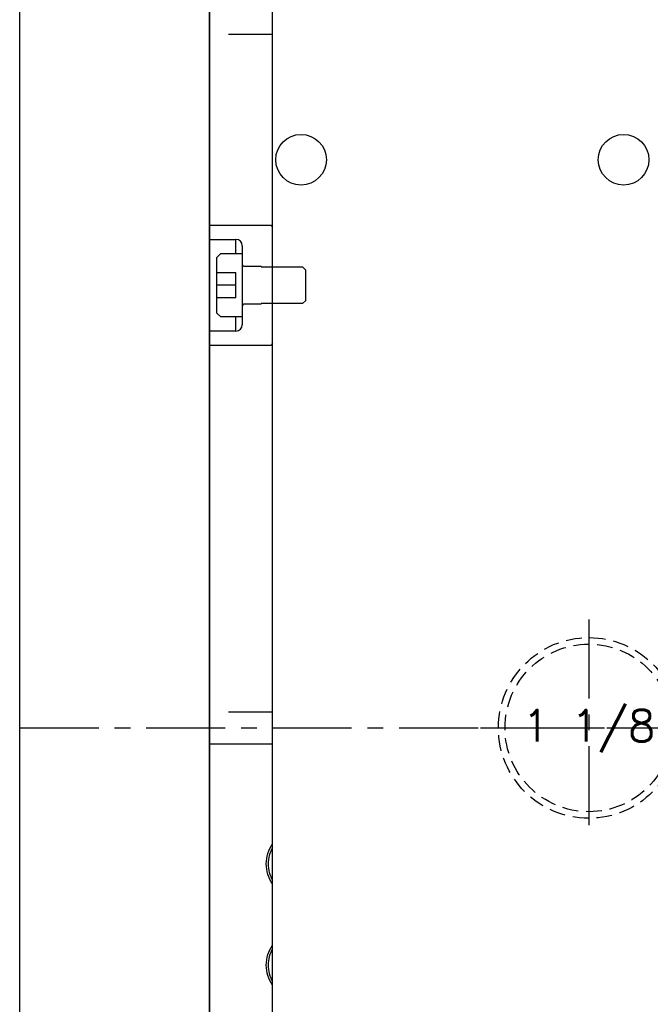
# Model space of a CAD drawing. Extents: x 2651 to 7771, y -1163 to 1075.
# Tile 461 of 490: x 5971 to 6070, y 174 to 330. Entities that reach past the tile are written whole.
import ezdxf
from ezdxf.enums import TextEntityAlignment as Align

# ---------------------------------------------------------------- set-up
doc = ezdxf.new("R2010")
doc.units = 0
doc.header["$LTSCALE"] = 10
for name, pattern in [('CENTER', [2, 1.25, -0.25, 0.25, -0.25]), ('HIDDEN', [0.375, 0.25, -0.125]), ('PHANTOM', [2.5, 1.25, -0.25, 0.25, -0.25, 0.25, -0.25])]:
    doc.linetypes.add(name, pattern=pattern)
doc.layers.get('0').update_dxf_attribs({"linetype": 'CONTINUOUS'})
for name, color, linetype in [('15', 7, 'CONTINUOUS'), ('97', 7, 'CONTINUOUS'), ('CEN', 1, 'CENTER'), ('DIM', 3, 'CONTINUOUS'), ('HIDDEN', 6, 'HIDDEN'), ('TEXT', 4, 'CONTINUOUS')]:
    doc.layers.add(name, color=color, linetype=linetype)
doc.styles.get("Standard").update_dxf_attribs({"font": 'romans.shx'})

# ---------------------------------------------------------------- blocks, each defined once
blk = doc.blocks.new('*U303', base_point=(3113.02, 2261.29))
for radius in [14.29, 13.25]:
    blk.add_circle((3113.02, 2261.29), radius)
at = {"layer": 'CEN'}
for p, q in [((3113.02, 2278.43), (3113.02, 2244.14)), ((3095.87, 2261.29), (3130.17, 2261.29))]:
    blk.add_line(p, q, dxfattribs=at)
blk = doc.blocks.new('A$C4D975714')
at = {"layer": '15', "color": 7, "linetype": 'Continuous'}
blk.add_line((-210, -331.26), (-210, 331.26), dxfattribs=at)
at = {"layer": '15', "color": 254, "linetype": 'Continuous'}
for p, q in [((-220, -90.7), (-219.88, -90.5)), ((-220, -90.7), (-220, -92.75)), ((-219.88, -90.5), (-210.3, -90.5)), ((-210.3, -90.5), (-210, -90.8)), ((-210, -109.2), (-210, -90.8)), ((-220, -92.75), (-215.8, -92.75)), ((-214.8, -93.75), (-214.8, -106.25)), ((-215.8, -107.25), (-220, -107.25)), ((-220, -107.25), (-220, -109.3)), ((-219.88, -109.5), (-220, -109.3)), ((-210.3, -109.5), (-219.88, -109.5)), ((-210, -109.2), (-210.3, -109.5))]:
    blk.add_line(p, q, dxfattribs=at)
at = {"layer": '15', "color": 252, "linetype": 'PHANTOM'}
for p, q in [((-215.8, -95), (-215.8, -92.75)), ((-215.8, -107.25), (-215.8, -105))]:
    blk.add_line(p, q, dxfattribs=at)
at = {"layer": '15', "color": 31, "linetype": 'Continuous'}
for p, q in [((-218.8, -95.6), (-218.2, -95)), ((-218.8, -98), (-218.8, -95.6)), ((-218.2, -95), (-214.8, -95)), ((-214.8, -95), (-214.8, -96.75)), ((-218.8, -100), (-218.8, -98)), ((-218.8, -98), (-215.8, -98)), ((-215.8, -102), (-215.8, -98)), ((-214.55, -97), (-211.8, -97)), ((-211.8, -97.1), (-211.8, -97)), ((-211.8, -97.1), (-205.25, -97.1)), ((-205.25, -97.1), (-204.8, -97.55)), ((-204.8, -97.55), (-204.8, -102.45)), ((-215.8, -100), (-218.8, -100)), ((-218.8, -102), (-218.8, -100)), ((-215.8, -102), (-218.8, -102)), ((-218.8, -104.4), (-218.8, -102)), ((-204.8, -102.45), (-205.25, -102.9)), ((-214.8, -103.25), (-214.8, -105)), ((-211.8, -103), (-214.55, -103)), ((-211.8, -103), (-211.8, -102.9)), ((-205.25, -102.9), (-211.8, -102.9)), ((-218.2, -105), (-218.8, -104.4)), ((-214.8, -105), (-218.2, -105))]:
    blk.add_line(p, q, dxfattribs=at)
at = {"layer": '15', "color": 254, "linetype": 'Continuous'}
for centre in [(-205.5, -80.15), (-154.5, -80.15)]:
    blk.add_circle(centre, 4, dxfattribs=at)
for centre, start, end in [((-215.8, -93.75), 0, 90), ((-215.8, -106.25), 270, 0)]:
    blk.add_arc(centre, 1, start, end, dxfattribs=at)
at = {"layer": '15', "color": 31, "linetype": 'Continuous'}
for centre, start, end in [((-214.55, -96.75), 180, 270), ((-214.55, -103.25), 90, 180)]:
    blk.add_arc(centre, 0.25, start, end, dxfattribs=at)
at = {"layer": '15', "color": 7, "linetype": 'Continuous', "extrusion": (0, 0, -1)}
for centre, start, end in [((205.5, -191.51), 0, 35.0944), ((205.5, -191.51), 324.9056, 0), ((205.5, -207.51), 0, 35.0944), ((205.5, -207.51), 324.9056, 0)]:
    blk.add_arc(centre, 5.5, start, end, dxfattribs=at)
at = {"layer": '15', "color": 7, "linetype": 'Continuous'}
for centre, start, end in [((-205.5, -191.51), 149.9231, 180), ((-205.5, -191.51), 180, 210.0769), ((-205.5, -207.51), 149.9231, 180), ((-205.5, -207.51), 180, 210.0769)]:
    blk.add_arc(centre, 5.2, start, end, dxfattribs=at)
at = {"layer": '97', "color": 252, "linetype": 'PHANTOM'}
for p, q in [((-217, -60.3), (-210, -60.3)), ((-210, -167.51), (-217, -167.51))]:
    blk.add_line(p, q, dxfattribs=at)
at = {"layer": '97', "color": 2, "linetype": 'Continuous'}
blk.add_line((-220, -172.51), (-210, -172.51), dxfattribs=at)

msp = doc.modelspace()

# ---------------------------------------------------------------- linework, layer by layer
for p, q in [((5970.684, -135.358), (5970.684, 910.642)), ((6000.684, 910.642), (6000.684, -135.358)), ((6000.684, -135.358), (6000.684, 910.642))]:
    msp.add_line(p, q)
at = {"layer": 'CEN', "color": 2}
msp.add_line((5970.684, 217.642), (6536.184, 217.642), dxfattribs=at)

# ---------------------------------------------------------------- block references
at = {"layer": 'DIM'}
msp.add_blockref('A$C4D975714', (6220.684, 387.642), dxfattribs=at)
at = {"layer": 'HIDDEN'}
msp.add_blockref('*U303', (6060.684, 217.642), dxfattribs=at)

# ---------------------------------------------------------------- texts
at = {"layer": 'TEXT'}
msp.add_text('1 1/8', height=5, dxfattribs=at).set_placement((6060.684, 217.642), align=Align.MIDDLE)

doc.saveas('drawing.dxf')
